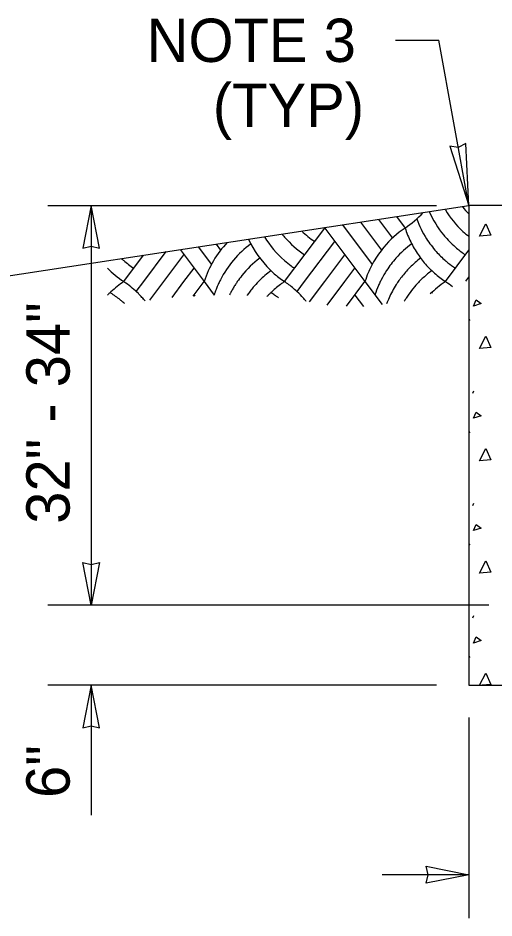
# Model space of a CAD drawing. Extents: x 99862 to 103151, y 99997 to 117076.
# Drawn here: x 101291.8 to 101467.6, y 100758.7 to 101091.1 of the extents above; entities that cross this region are included whole.
import ezdxf

# ---------------------------------------------------------------- set-up
doc = ezdxf.new("R2010")
doc.units = 0
for name, color, linetype in [('Level 15', 7, 'Continuous'), ('Level 20', 7, 'Continuous'), ('Level 5', 7, 'Continuous'), ('Level 6', 7, 'Continuous')]:
    doc.layers.add(name, color=color, linetype=linetype)

msp = doc.modelspace()

# ---------------------------------------------------------------- linework, layer by layer
at = {"layer": 'Level 15'}
for p, q in [((101431.16, 101082.84), (101447.16, 101082.84)), ((101458.27, 101021.79), (101447.16, 101082.84)), ((101318.84, 101021.78), (101318.84, 100874.28)), ((101465.66, 100874.28), (101302.84, 100874.28)), ((101446.27, 100844.71), (101302.84, 100844.71)), ((101318.84, 100844.71), (101318.84, 100796.71)), ((101458.27, 100832.71), (101458.27, 100758.71)), ((101458.27, 100774.71), (101426.27, 100774.71))]:
    msp.add_line(p, q, dxfattribs=at)
for points in [[(101458.27, 101021.79), (101457.12, 101044.78), (101454.37, 101043.21), (101451.25, 101043.71)], [(101318.84, 101021.78), (101315.75, 101006.05), (101318.84, 101006.78), (101321.92, 101006.05)], [(101318.84, 100874.28), (101315.75, 100890), (101318.84, 100889.28), (101321.92, 100890)], [(101318.84, 100844.71), (101315.75, 100828.99), (101318.84, 100829.72), (101321.92, 100828.99)], [(101458.27, 100774.71), (101442.55, 100771.63), (101443.28, 100774.71), (101442.55, 100777.8)]]:
    msp.add_lwpolyline(points, close=True, dxfattribs=at)
at = {"layer": 'Level 5'}
for p, q in [((101152.24, 100975.23), (101458.27, 101021.79)), ((101424.92, 101016.71), (101430.09, 101009.83)), ((101431.59, 101017.73), (101434.74, 101013.52)), ((101390.19, 100993.72), (101405.04, 101013.52)), ((101405.04, 101013.52), (101405.19, 101013.71)), ((101405.04, 101013.52), (101419.89, 100993.72)), ((101411.59, 101014.69), (101422.57, 101000.06)), ((101418.26, 101015.7), (101426.01, 101005.36)), ((101358.28, 101006.57), (101363.17, 101000.06)), ((101364.95, 101007.59), (101366.61, 101005.36)), ((101397.62, 100993.72), (101408.76, 101008.57)), ((101330.8, 100993.72), (101338.14, 101003.51)), ((101338.22, 100993.72), (101346.52, 101004.79)), ((101345.65, 100993.72), (101353.07, 101003.62)), ((101351.62, 101005.56), (101360.5, 100993.72)), ((101405.04, 100993.72), (101412.47, 101003.62)), ((101449.59, 100993.72), (101458.27, 101005.3)), ((101353.07, 100993.72), (101356.78, 100998.67)), ((101412.47, 100993.72), (101416.18, 100998.67)), ((101335.45, 100990.03), (101338.22, 100993.72)), ((101340.49, 100986.85), (101345.65, 100993.72)), ((101348.69, 100987.88), (101353.07, 100993.72)), ((101356.46, 100988.34), (101360.5, 100993.72)), ((101360.5, 100993.72), (101364.2, 100988.78)), ((101394.85, 100990.03), (101397.62, 100993.72)), ((101399.41, 100986.22), (101405.04, 100993.72)), ((101405.95, 100985.03), (101412.47, 100993.72)), ((101413.08, 100984.64), (101419.89, 100993.72)), ((101419.89, 100993.72), (101426.23, 100985.28)), ((101457.18, 100993.94), (101458.27, 100995.4)), ((101356.78, 100988.77), (101357.08, 100988.38)), ((101416.18, 100988.77), (101419.32, 100984.58))]:
    msp.add_line(p, q, dxfattribs=at)
msp.add_lwpolyline([(101302.84, 101021.78), (101446.27, 101021.78)], dxfattribs=at)
for centre, start, end in [((101477.98, 101034.81), 203.9439, 219.611), ((101481.69, 101039.76), 210.9301, 211.332), ((101481.69, 101039.76), 211.3319, 227.0424), ((101485.4, 101044.71), 218.287, 223.7897), ((101413.78, 101044.71), 303.9036, 317.2843), ((101474.26, 101029.86), 200.2432, 212.6697), ((101426, 101044.71), 235.7238, 236.0964), ((101455.7, 100982.33), 123.9036, 140.1077), ((101470.55, 101024.91), 197.6434, 206.045), ((101414.87, 101029.86), 211.3642, 228.9599), ((101418.58, 101034.81), 218.7492, 220.9416), ((101418.58, 101034.81), 220.9415, 236.0964), ((101422.29, 101039.76), 226.7377, 236.0964), ((101477.98, 101034.81), 219.611, 220.9416), ((101477.98, 101034.81), 220.9415, 229.8876), ((101481.69, 101039.76), 227.0424, 231.4576), ((101396.31, 100982.33), 136.4665, 162.3566), ((101400.02, 100977.38), 126.3063, 153.0821), ((101411.16, 101024.91), 204.3601, 225.6138), ((101455.7, 100982.33), 140.1077, 150.1544), ((101459.41, 100977.38), 126.3063, 138.2792), ((101470.55, 101024.91), 206.045, 214.3097), ((101474.26, 101029.86), 212.6697, 221.7589), ((101470.55, 101024.91), 214.3097, 222.0851), ((101474.26, 101029.86), 221.7589, 228.9599), ((101477.98, 101034.81), 229.8876, 236.0964), ((101355.47, 101029.86), 227.2488, 228.9599), ((101355.47, 101029.86), 228.9599, 236.0964), ((101403.73, 100972.43), 127.1006, 141.2057), ((101414.87, 101029.86), 228.9599, 233.6468), ((101455.7, 100982.33), 150.1544, 157.0116), ((101459.41, 100977.38), 138.2792, 146.9702), ((101463.13, 100972.43), 127.1006, 135.1216), ((101470.55, 101024.91), 222.0851, 228.2624), ((101474.26, 101029.86), 228.9599, 230.8538), ((101474.26, 101029.86), 230.8538, 236.0964), ((101351.76, 101024.91), 224.2383, 236.0964), ((101407.44, 100967.48), 126.331, 134.9019), ((101411.16, 101024.91), 225.6138, 232.0648), ((101414.87, 101029.86), 233.6468, 236.0964), ((101455.7, 100982.33), 157.0116, 162.3566), ((101459.41, 100977.38), 146.9702, 153.0191), ((101463.13, 100972.43), 135.1216, 142.4119), ((101466.84, 100967.48), 129.3078, 135.7128), ((101466.84, 100967.48), 126.331, 129.3078), ((101470.55, 101024.91), 228.2624, 236.0964), ((101351.76, 100962.53), 124.9923, 134.2208), ((101351.76, 100962.53), 123.9036, 124.9923), ((101309.84, 100962.53), 54.6602, 56.0963), ((101309.84, 100962.53), 45.3865, 54.6602), ((101400.02, 100977.38), 154.2265, 156.4888), ((101400.02, 100977.38), 153.0821, 154.2266), ((101403.73, 100972.43), 145.491, 147.4647), ((101403.73, 100972.43), 141.2057, 145.4911), ((101407.44, 100967.48), 135.7127, 139.9547), ((101407.44, 100967.48), 134.9019, 135.7128), ((101411.16, 100962.53), 125.8877, 133.0411), ((101411.16, 101024.91), 232.0648, 236.0964), ((101411.16, 100962.53), 123.9036, 125.8877), ((101369.23, 100962.53), 54.7113, 56.0963), ((101369.23, 100962.53), 48.0975, 54.7113), ((101459.41, 100977.38), 154.2265, 156.7026), ((101459.41, 100977.38), 153.0191, 154.2266), ((101463.13, 100972.43), 145.491, 147.511), ((101463.13, 100972.43), 142.4119, 145.4911), ((101466.84, 100967.48), 137.0914, 147.6079), ((101466.84, 100967.48), 135.7127, 137.0914), ((101470.55, 100962.53), 124.108, 134.8743), ((101470.55, 100962.53), 123.9036, 124.108), ((101428.63, 100962.53), 55.9237, 56.0963), ((101428.63, 100962.53), 51.1497, 55.9237), ((101400.02, 100977.38), 160.5686, 162.2948), ((101400.02, 100977.38), 160.3753, 160.5686), ((101400.02, 100977.38), 157.9051, 160.3753), ((101400.02, 100977.38), 156.4888, 157.9051), ((101403.73, 100972.43), 150.9533, 153.0508), ((101403.73, 100972.43), 149.7955, 150.9533), ((101403.73, 100972.43), 147.4647, 149.7955), ((101407.44, 100967.48), 142.8047, 144.1103), ((101407.44, 100967.48), 139.9547, 142.8047), ((101411.16, 100962.53), 133.0411, 134.5423), ((101369.23, 100962.53), 43.214, 48.0955), ((101369.23, 100962.53), 48.0955, 48.0975), ((101459.41, 100977.38), 156.7026, 162.3566), ((101463.13, 100972.43), 147.511, 155.9945), ((101351.76, 100962.53), 134.2208, 135.7617), ((101306.13, 100957.58), 58.0124, 58.5465), ((101306.13, 100957.58), 51.5475, 58.0124), ((101306.13, 100957.58), 51.0705, 51.5475), ((101306.13, 100957.58), 48.9597, 51.0705), ((101309.84, 100962.53), 43.7255, 45.3865), ((101309.84, 100962.53), 41.2159, 43.7255), ((101309.84, 100962.53), 40.8111, 41.2159), ((101309.84, 100962.53), 39.8643, 40.8111), ((101400.02, 100977.38), 162.2948, 162.3399), ((101403.73, 100972.43), 153.6426, 154.3225), ((101403.73, 100972.43), 153.0508, 153.6426), ((101407.44, 100967.48), 145.3356, 145.7985), ((101407.44, 100967.48), 144.1103, 145.3356), ((101411.16, 100962.53), 136.3375, 136.9857), ((101411.16, 100962.53), 135.3485, 136.3375), ((101411.16, 100962.53), 134.5423, 135.3485), ((101365.52, 100957.58), 57.8664, 58.5465), ((101365.52, 100957.58), 55.3428, 57.8664), ((101365.52, 100957.58), 55.1624, 55.3428), ((101365.52, 100957.58), 53.4219, 55.1624), ((101369.23, 100962.53), 40.215, 43.214), ((101369.23, 100962.53), 39.4904, 40.215), ((101463.13, 100972.43), 155.9945, 159.6031), ((101466.84, 100967.48), 147.6079, 149.5817), ((101424.92, 100957.58), 57.8948, 58.5465), ((101306.13, 100957.58), 48.837, 48.9597), ((101306.13, 100957.58), 48.3534, 48.837)]:
    msp.add_arc(centre, 37.58, start, end, dxfattribs=at)
at = {"layer": 'Level 6'}
for p, q in [((101458.27, 100979.9), (101458.62, 100979.37)), ((101459.78, 100952.56), (101460.13, 100953.36)), ((101458.27, 100938.41), (101458.62, 100937.88)), ((101459.78, 100911.08), (101460.13, 100911.88)), ((101458.27, 100896.93), (101458.62, 100896.4)), ((101459.78, 100869.6), (101460.13, 100870.4)), ((101458.27, 100855.45), (101458.62, 100854.92))]:
    msp.add_line(p, q, dxfattribs=at)
for points in [[(101476.48, 101021.79), (101458.27, 101021.79), (101458.27, 100844.71)], [(101458.27, 100844.71), (101510.21, 100844.71), (101510.21, 101021.79)], [(101462.18, 101010.56), (101464.57, 101015.09), (101466.44, 101010.92), (101462.26, 101010.56)], [(101459.96, 100984.72), (101461.02, 100986.94), (101462.8, 100985.61), (101459.96, 100984.72)], [(101462.18, 100969.08), (101464.57, 100973.61), (101466.44, 100969.43), (101462.26, 100969.08)], [(101459.96, 100943.24), (101461.02, 100945.46), (101462.8, 100944.13), (101459.96, 100943.24)], [(101462.18, 100927.6), (101464.57, 100932.13), (101466.44, 100927.95), (101462.26, 100927.6)], [(101459.96, 100901.76), (101461.02, 100903.98), (101462.8, 100902.64), (101459.96, 100901.76)], [(101462.18, 100886.12), (101464.57, 100890.64), (101466.44, 100886.47), (101462.26, 100886.12)], [(101459.96, 100860.27), (101461.02, 100862.49), (101462.8, 100861.16), (101459.96, 100860.27)], [(101462.22, 100844.71), (101464.57, 100849.16), (101466.44, 100844.99), (101463.2, 100844.71)]]:
    msp.add_lwpolyline(points, dxfattribs=at)

# ---------------------------------------------------------------- texts
at = {"layer": 'Level 20'}
for s, p in [('NOTE 3', (101339.28, 101074.84)), ('(TYP)', (101363.72, 101050.84))]:
    msp.add_text(s, height=16, dxfattribs=at).set_placement(p)
for s, p in [('32" - 34"', (101310.84, 100904.29)), ('6"', (101310.84, 100803.05))]:
    msp.add_text(s, height=16, rotation=90, dxfattribs=at).set_placement(p)

doc.saveas('drawing.dxf')
